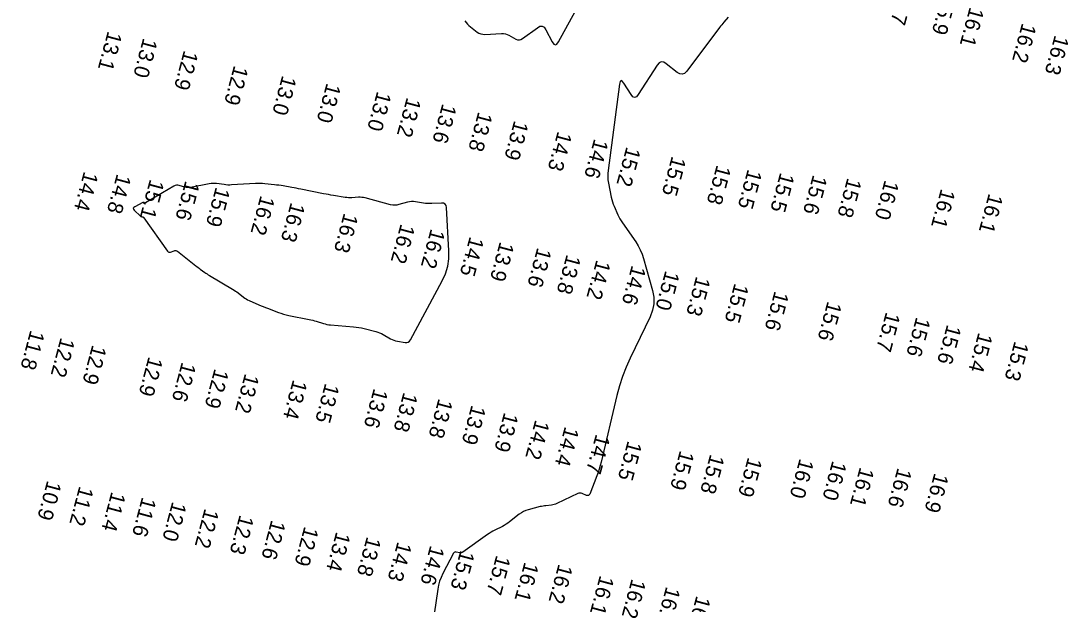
# Model space of a CAD drawing. Extents: x 988130 to 1132882, y 654656 to 841453.
# Drawn here: x 1028743.9 to 1029090.4, y 773375.3 to 773568.3 of the extents above; entities that cross this region are included whole.
import ezdxf

# ---------------------------------------------------------------- set-up
doc = ezdxf.new("R2010")
doc.units = 0
doc.layers.add('V-TOPO-MAJR', color=7, linetype='Continuous')
doc.layers.add('V-TOPO-SOUN', color=7, linetype='Continuous')

msp = doc.modelspace()

# ---------------------------------------------------------------- linework, layer by layer
at = {"layer": 'V-TOPO-MAJR'}
for points in [[(1028890.8, 773568.3), (1028891.19, 773567.72), (1028891.62, 773567.19), (1028892.11, 773566.71), (1028892.64, 773566.27), (1028894.87, 773564.59), (1028895.45, 773564.23), (1028896.06, 773563.98), (1028896.71, 773563.84), (1028897.39, 773563.82), (1028902.94, 773564.08), (1028903.58, 773564.07), (1028904.2, 773563.97), (1028904.81, 773563.79), (1028905.39, 773563.52), (1028907.69, 773562.27), (1028908.26, 773562.05), (1028908.82, 773562), (1028909.36, 773562.12), (1028909.89, 773562.42), (1028914.78, 773566.03), (1028915.63, 773566.49), (1028916.39, 773566.53), (1028917.05, 773566.16), (1028917.62, 773565.37), (1028919.69, 773561.38), (1028920.21, 773560.63), (1028920.74, 773560.38), (1028921.27, 773560.62), (1028921.8, 773561.36), (1028929.7, 773575.94)], [(1028977.96, 773569.47), (1028976.49, 773567.82), (1028976.13, 773567.41), (1028975.78, 773566.98), (1028975.43, 773566.55), (1028975.1, 773566.12), (1028964.23, 773551.64), (1028963.51, 773550.92), (1028962.74, 773550.61), (1028961.92, 773550.72), (1028961.05, 773551.23), (1028957.45, 773554.09), (1028956.58, 773554.6), (1028955.79, 773554.69), (1028955.06, 773554.35), (1028954.4, 773553.59), (1028948.15, 773543.88), (1028947.55, 773543.18), (1028946.95, 773542.95), (1028946.36, 773543.19), (1028945.77, 773543.9), (1028943.42, 773547.68), (1028942.88, 773548.37), (1028942.46, 773548.55), (1028942.15, 773548.21), (1028941.95, 773547.36), (1028938.16, 773518.8), (1028938.07, 773517.75), (1028938.06, 773516.71), (1028938.13, 773515.66), (1028938.29, 773514.62), (1028939.21, 773509.91), (1028939.38, 773509.16), (1028939.59, 773508.42), (1028939.84, 773507.69), (1028940.14, 773506.98), (1028941.4, 773504.16), (1028941.74, 773503.46), (1028942.1, 773502.78), (1028942.49, 773502.12), (1028942.92, 773501.48), (1028947.32, 773495.13), (1028948.14, 773493.84), (1028948.85, 773492.49), (1028949.44, 773491.08), (1028949.91, 773489.62), (1028952.88, 773479.1), (1028953.31, 773476.87), (1028953.32, 773474.67), (1028952.92, 773472.51), (1028952.11, 773470.39), (1028945.48, 773456.71), (1028944.13, 773453.69), (1028942.94, 773450.62), (1028941.92, 773447.49), (1028941.08, 773444.29), (1028935.89, 773422.31), (1028935.59, 773421.14), (1028935.25, 773419.98), (1028934.88, 773418.84), (1028934.46, 773417.71), (1028932.1, 773411.71), (1028931.93, 773411.41), (1028931.71, 773411.23), (1028931.43, 773411.19), (1028931.09, 773411.28), (1028929.64, 773411.89), (1028929.27, 773412), (1028928.91, 773412.04), (1028928.55, 773411.99), (1028928.2, 773411.86), (1028921.26, 773408.54), (1028920.83, 773408.35), (1028920.38, 773408.21), (1028919.93, 773408.11), (1028919.47, 773408.04), (1028917.58, 773407.87), (1028917.11, 773407.82), (1028916.65, 773407.74), (1028916.19, 773407.65), (1028915.73, 773407.55), (1028911.75, 773406.52), (1028910.96, 773406.27), (1028910.2, 773405.94), (1028909.48, 773405.54), (1028908.8, 773405.06), (1028905.55, 773402.51), (1028904.99, 773402.09), (1028904.41, 773401.7), (1028903.81, 773401.34), (1028903.2, 773401.01), (1028900.69, 773399.75), (1028900.07, 773399.42), (1028899.47, 773399.07), (1028898.88, 773398.7), (1028898.3, 773398.3), (1028890.14, 773392.48), (1028889.89, 773392.34), (1028889.63, 773392.26), (1028889.36, 773392.23), (1028889.08, 773392.27), (1028887.92, 773392.53), (1028887.65, 773392.55), (1028887.42, 773392.5), (1028887.22, 773392.36), (1028887.07, 773392.14), (1028883.5, 773385.39), (1028882.92, 773384.16), (1028882.44, 773382.9), (1028882.08, 773381.59), (1028881.83, 773380.26), (1028878.79, 773359.13)]]:
    msp.add_lwpolyline(points, dxfattribs=at)
msp.add_lwpolyline([(1028878.47, 773507.84), (1028877.79, 773507.89), (1028877.12, 773507.98), (1028874.44, 773508.42), (1028873.77, 773508.49), (1028873.1, 773508.49), (1028872.44, 773508.42), (1028871.79, 773508.27), (1028868.98, 773507.48), (1028868.29, 773507.34), (1028867.6, 773507.28), (1028866.91, 773507.33), (1028866.22, 773507.46), (1028857.82, 773509.7), (1028857.28, 773509.82), (1028856.73, 773509.89), (1028856.17, 773509.92), (1028855.62, 773509.91), (1028853.37, 773509.76), (1028852.81, 773509.74), (1028852.26, 773509.75), (1028851.7, 773509.79), (1028851.14, 773509.87), (1028847.32, 773510.5), (1028846.49, 773510.63), (1028845.67, 773510.78), (1028844.85, 773510.93), (1028844.04, 773511.09), (1028836.46, 773512.62), (1028835.74, 773512.76), (1028835.02, 773512.89), (1028834.3, 773513.03), (1028833.57, 773513.15), (1028830.68, 773513.65), (1028829.96, 773513.77), (1028829.23, 773513.88), (1028828.5, 773513.97), (1028827.77, 773514.06), (1028824.59, 773514.39), (1028823.81, 773514.46), (1028823.03, 773514.49), (1028822.26, 773514.49), (1028821.48, 773514.46), (1028813.61, 773513.99), (1028812.99, 773513.96), (1028812.37, 773513.97), (1028811.75, 773514.01), (1028811.13, 773514.09), (1028808.66, 773514.43), (1028808.04, 773514.5), (1028807.42, 773514.51), (1028806.81, 773514.46), (1028806.2, 773514.37), (1028799.96, 773513.16), (1028799.49, 773513.1), (1028799.02, 773513.1), (1028798.56, 773513.15), (1028798.1, 773513.26), (1028796.26, 773513.81), (1028795.8, 773513.91), (1028795.36, 773513.9), (1028794.93, 773513.8), (1028794.51, 773513.6), (1028785.17, 773508.03), (1028785.09, 773508), (1028785.02, 773507.99), (1028784.94, 773507.99), (1028784.86, 773508.01), (1028784.55, 773508.15), (1028784.47, 773508.17), (1028784.39, 773508.18), (1028784.31, 773508.17), (1028784.24, 773508.14), (1028781.57, 773506.8), (1028781.22, 773506.55), (1028781.07, 773506.27), (1028781.13, 773505.97), (1028781.4, 773505.63), (1028783.48, 773503.67), (1028783.57, 773503.6), (1028783.65, 773503.54), (1028783.75, 773503.5), (1028783.85, 773503.47), (1028784.28, 773503.39), (1028784.38, 773503.35), (1028784.47, 773503.31), (1028784.54, 773503.24), (1028784.61, 773503.16), (1028792.36, 773492.11), (1028792.57, 773491.89), (1028792.8, 773491.76), (1028793.06, 773491.73), (1028793.35, 773491.8), (1028794.57, 773492.24), (1028794.86, 773492.31), (1028795.15, 773492.31), (1028795.42, 773492.22), (1028795.69, 773492.06), (1028801.78, 773487.27), (1028802.15, 773486.98), (1028802.51, 773486.7), (1028802.88, 773486.42), (1028803.25, 773486.15), (1028804.74, 773485.06), (1028805.12, 773484.79), (1028805.5, 773484.53), (1028805.89, 773484.28), (1028806.28, 773484.04), (1028813.94, 773479.49), (1028814.41, 773479.2), (1028814.87, 773478.9), (1028815.32, 773478.58), (1028815.76, 773478.25), (1028817.5, 773476.89), (1028817.94, 773476.56), (1028818.4, 773476.26), (1028818.88, 773476), (1028819.38, 773475.76), (1028822.65, 773474.34), (1028823.37, 773474.04), (1028824.09, 773473.74), (1028824.81, 773473.45), (1028825.53, 773473.17), (1028829.1, 773471.82), (1028829.94, 773471.52), (1028830.79, 773471.25), (1028831.65, 773471.02), (1028832.52, 773470.83), (1028839.26, 773469.48), (1028839.86, 773469.35), (1028840.45, 773469.21), (1028841.04, 773469.05), (1028841.63, 773468.87), (1028843.96, 773468.15), (1028844.55, 773467.99), (1028845.14, 773467.86), (1028845.74, 773467.76), (1028846.34, 773467.69), (1028853.9, 773467.07), (1028854.79, 773466.98), (1028855.67, 773466.85), (1028856.55, 773466.68), (1028857.42, 773466.48), (1028861.33, 773465.48), (1028861.97, 773465.29), (1028862.59, 773465.06), (1028863.19, 773464.79), (1028863.78, 773464.48), (1028866.16, 773463.13), (1028866.72, 773462.84), (1028867.3, 773462.61), (1028867.89, 773462.43), (1028868.51, 773462.3), (1028871, 773461.89), (1028871.58, 773461.87), (1028872.08, 773462.02), (1028872.5, 773462.33), (1028872.84, 773462.8), (1028883.33, 773482.24), (1028884.42, 773484.62), (1028885.14, 773487.07), (1028885.52, 773489.6), (1028885.54, 773492.21), (1028884.7, 773506.56), (1028884.56, 773507.23), (1028884.25, 773507.69), (1028883.75, 773507.95), (1028883.07, 773508.01), (1028879.82, 773507.84), (1028879.14, 773507.82)], close=True, dxfattribs=at)

# ---------------------------------------------------------------- texts
at = {"layer": 'V-TOPO-SOUN'}
for s, p in [('15.7 ', (1029034.87, 773580.29)), ('15.9 ', (1029048.59, 773577.04)), ('16.1 ', (1029057.87, 773573.05)), ('16.2 ', (1029075.19, 773567.76)), ('13.1 ', (1028772.68, 773565.09)), ('13.0 ', (1028784.39, 773562.82)), ('16.3 ', (1029086, 773563.76)), ('12.9 ', (1028797.87, 773558.73)), ('12.9 ', (1028814.44, 773553.73)), ('13.0 ', (1028830.39, 773550.44)), ('13.0 ', (1028845.08, 773547.91)), ('13.0 ', (1028861.79, 773545.17)), ('13.2 ', (1028871.61, 773543.16)), ('13.6 ', (1028883.37, 773541.1)), ('13.8 ', (1028895.25, 773538.41)), ('13.9 ', (1028907.15, 773535.53)), ('14.3 ', (1028921.54, 773531.94)), ('14.6 ', (1028933.6, 773529.48)), ('15.2 ', (1028944.28, 773526.84)), ('15.5 ', (1028959.3, 773523.71)), ('15.8 ', (1028974.16, 773520.81)), ('14.4 ', (1028764.78, 773518.68)), ('14.8 ', (1028775.68, 773517.86)), ('15.5 ', (1028984.42, 773519.39)), ('15.5 ', (1028995.16, 773518.3)), ('15.6 ', (1029006.01, 773517.57)), ('15.1 ', (1028786.62, 773516.1)), ('15.6 ', (1028798.33, 773515.61)), ('15.9 ', (1028808.4, 773513.5)), ('15.8 ', (1029017.39, 773516.54)), ('16.0 ', (1029029.75, 773515.83)), ('16.2 ', (1028823.22, 773510.74)), ('16.1 ', (1029048.37, 773512.97)), ('16.1 ', (1029064.17, 773511.36)), ('16.3 ', (1028833.23, 773508.43)), ('16.3 ', (1028850.8, 773504.9)), ('16.2 ', (1028869.58, 773501.32)), ('16.2 ', (1028879.55, 773499.7)), ('14.5 ', (1028892.43, 773497.12)), ('13.9 ', (1028902.41, 773495.43)), ('13.6 ', (1028914.79, 773493.48)), ('13.8 ', (1028924.5, 773491.19)), ('14.2 ', (1028934.35, 773489.41)), ('14.6 ', (1028946.05, 773487.62)), ('15.0 ', (1028957.16, 773485.86)), ('15.3 ', (1028967.36, 773483.97)), ('15.5 ', (1028980.05, 773481.68)), ('15.6 ', (1028993.31, 773479.11)), ('15.6 ', (1029010.83, 773475.72)), ('15.7 ', (1029030.16, 773472.16)), ('15.6 ', (1029040.17, 773470.5)), ('11.8 ', (1028747.06, 773466.16)), ('15.6 ', (1029050.37, 773468)), ('15.4 ', (1029060.74, 773465.35)), ('12.2 ', (1028757.07, 773463.71)), ('15.3 ', (1029072.7, 773462.51)), ('12.9 ', (1028767.54, 773461.29)), ('12.9 ', (1028786.17, 773457.41)), ('12.6 ', (1028797.16, 773455.58)), ('12.9 ', (1028807.99, 773453.4)), ('13.2 ', (1028818.06, 773451.8)), ('13.4 ', (1028833.96, 773449.79)), ('13.5 ', (1028844.59, 773448.59)), ('13.6 ', (1028860.68, 773446.87)), ('13.8 ', (1028870.52, 773445.6)), ('13.8 ', (1028882.11, 773443.52)), ('13.9 ', (1028893.04, 773441.39)), ('13.9 ', (1028903.82, 773438.95)), ('14.2 ', (1028914.12, 773436.49)), ('14.4 ', (1028923.89, 773434.24)), ('14.7 ', (1028934.17, 773431.75)), ('15.5 ', (1028944.72, 773429.54)), ('15.9 ', (1028962, 773426.36)), ('15.8 ', (1028972, 773425.12)), ('15.9 ', (1028984.49, 773424.09)), ('16.0 ', (1029001.59, 773423.67)), ('16.0 ', (1029012.43, 773422.96)), ('16.1 ', (1029021.53, 773420.83)), ('16.6 ', (1029034.01, 773420.61)), ('10.9 ', (1028752.63, 773416.39)), ('16.9 ', (1029046.17, 773418.9)), ('11.2 ', (1028763.25, 773414.55)), ('11.4 ', (1028773.88, 773412.69)), ('11.6 ', (1028784, 773410.93)), ('12.0 ', (1028794.01, 773409.42)), ('12.2 ', (1028804.73, 773407.14)), ('12.3 ', (1028816.3, 773405.03)), ('12.6 ', (1028826.78, 773403.36)), ('12.9 ', (1028837.71, 773401.2)), ('13.4 ', (1028848.25, 773399.44)), ('13.8 ', (1028858.39, 773397.83)), ('14.3 ', (1028868.55, 773396.16)), ('14.6 ', (1028879.37, 773394.92)), ('15.3 ', (1028889.34, 773393.32)), ('15.7 ', (1028901.22, 773391.7)), ('16.1 ', (1028910.55, 773389.42)), ('16.2 ', (1028921.81, 773388.79)), ('16.1 ', (1028935.5, 773385.03)), ('16.2 ', (1028946.01, 773383.9)), ('16.3 ', (1028957.42, 773381.3)), ('16.1 ', (1028967.43, 773378.27))]:
    msp.add_text(s, height=5, rotation=255, dxfattribs=at).set_placement(p)

doc.saveas('drawing.dxf')
